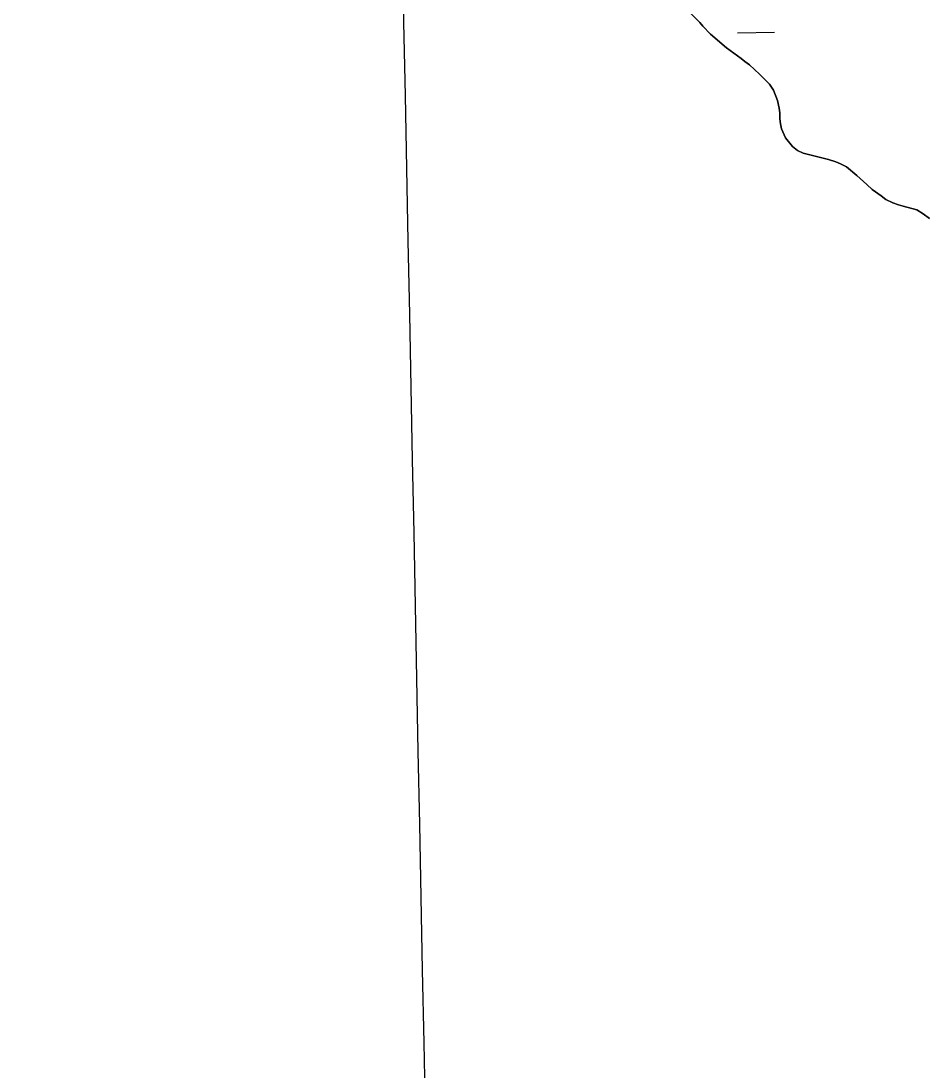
# Model space of a CAD drawing. Extents: x 3989314 to 4027622, y 243956 to 270014.
# Drawn here: x 4003916 to 4004503, y 253375 to 254057 of the extents above; entities that cross this region are included whole.
import ezdxf

# ---------------------------------------------------------------- set-up
doc = ezdxf.new("R2010")
doc.units = 0
for name, color, linetype in [('V-GRID-MAJR', 7, 'Continuous'), ('V-RIVR-EDGE', 7, 'Continuous'), ('V-WETL-SWMP', 7, 'Continuous')]:
    doc.layers.add(name, color=color, linetype=linetype)

msp = doc.modelspace()

# ---------------------------------------------------------------- linework, layer by layer
at = {"layer": 'V-GRID-MAJR'}
msp.add_spline([(4004252.853, 249607.957), (4004133.032, 255664.571), (4004013.15, 261724.27000000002), (4003893.269, 267783.95900000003), (4003893.208, 267787.051)], degree=3, dxfattribs=at)
at = {"layer": 'V-RIVR-EDGE'}
for points in [[(4004342.866, 254070.64800000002), (4004357.056, 254055.855), (4004359.096, 254053.477), (4004363.997, 254048.306), (4004374.423, 254039.397), (4004383.936, 254032.551), (4004386.392, 254030.478), (4004389.3570000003, 254028.299), (4004395.897, 254022.397), (4004402.434, 254015.775), (4004404.875, 254011.956), (4004407.605, 254005.152), (4004408.705, 254000.315)], [(4004408.705, 254000.315), (4004409.096, 253997.331), (4004409.174, 253993.426), (4004409.563, 253990.132), (4004410.259, 253986.737), (4004412.793, 253981.066), (4004417.278, 253975.383), (4004420.5500000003, 253972.79), (4004424.239, 253971.123), (4004440.7600000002, 253966.902), (4004445.481, 253965.32700000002), (4004448.452, 253964.076), (4004452.448, 253962.095), (4004459.196, 253956.603), (4004465.531, 253950.6), (4004469.106, 253947.491), (4004474.8370000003, 253943.239), (4004478.007, 253941.06), (4004482.414, 253938.873), (4004486.1070000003, 253937.511), (4004489.185, 253936.669), (4004498.11, 253934.144), (4004502.2060000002, 253931.752), (4004506.4, 253928.641)]]:
    msp.add_lwpolyline(points, dxfattribs=at)
at = {"layer": 'V-WETL-SWMP'}
msp.add_line((4004381.6493299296, 254049.21998066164), (4004405.6445653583, 254049.69818220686), dxfattribs=at)
for points in [[(4004408.704, 254000.315), (4004407.605, 254005.153), (4004404.875, 254011.956), (4004402.433, 254015.775), (4004395.897, 254022.397), (4004389.358, 254028.299), (4004386.3910000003, 254030.478), (4004383.937, 254032.55000000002), (4004374.423, 254039.397), (4004363.9960000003, 254048.306), (4004359.096, 254053.477), (4004357.056, 254055.855), (4004342.865, 254070.64800000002)], [(4004506.4, 253928.641), (4004502.2060000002, 253931.752), (4004498.11, 253934.144), (4004489.184, 253936.669), (4004486.106, 253937.51200000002), (4004482.414, 253938.873), (4004478.008, 253941.06), (4004474.836, 253943.24000000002), (4004469.1070000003, 253947.492), (4004465.5300000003, 253950.6), (4004459.196, 253956.603), (4004452.448, 253962.09600000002), (4004448.452, 253964.075), (4004445.48, 253965.328), (4004440.761, 253966.901), (4004424.239, 253971.122), (4004420.5500000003, 253972.791), (4004417.2770000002, 253975.382), (4004412.792, 253981.065), (4004410.259, 253986.736), (4004409.562, 253990.133), (4004409.173, 253993.42500000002), (4004409.096, 253997.331), (4004408.704, 254000.315)]]:
    msp.add_lwpolyline(points, dxfattribs=at)

doc.saveas('drawing.dxf')
